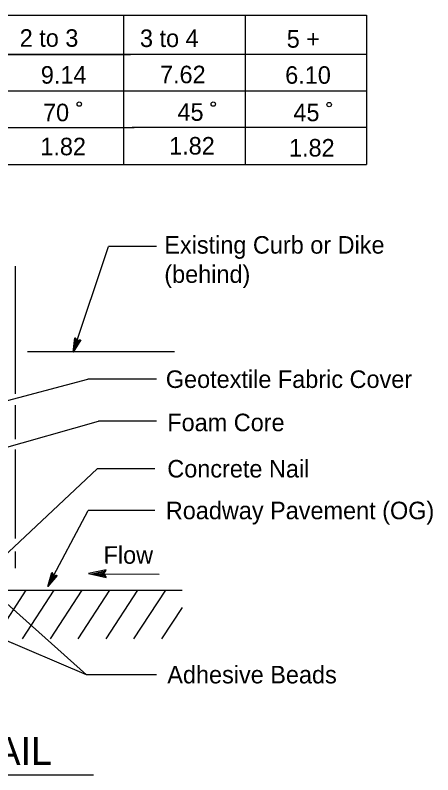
# Model space of a CAD drawing. Extents: x 6707406 to 6714471, y 1868570 to 1872341.
# Drawn here: x 6709867.9 to 6710039.4, y 1872015.3 to 1872327.1 of the extents above; entities that cross this region are included whole.
import ezdxf

# ---------------------------------------------------------------- set-up
doc = ezdxf.new("R2010")
doc.units = 0
for name, color, linetype in [('1 Control', 7, 'Continuous'), ('57 Undefined', 7, 'Continuous'), ('60 Nongeo Data', 7, 'Continuous')]:
    doc.layers.add(name, color=color, linetype=linetype)

msp = doc.modelspace()

# ---------------------------------------------------------------- linework, layer by layer
at = {"layer": '1 Control'}
for p, q in [((6709898.06, 1872097.83), (6709898.06, 1872097.83)), ((6709905.27, 1872099.41), (6709905.27, 1872099.41)), ((6709905.26, 1872096.21), (6709905.26, 1872096.21))]:
    msp.add_line(p, q, dxfattribs=at)
msp.add_lwpolyline([(6709905.27, 1872099.41), (6709898.06, 1872097.83), (6709905.26, 1872096.21), (6709905, 1872096.63), (6709899.73, 1872097.82), (6709905.01, 1872098.99), (6709904.76, 1872098.56), (6709901.38, 1872097.82), (6709904.75, 1872097.06), (6709904.49, 1872097.49), (6709903.04, 1872097.81), (6709904.5, 1872098.14), (6709904.3, 1872097.81), (6709905.26, 1872096.21), (6709904.3, 1872097.81)], close=True, dxfattribs=at)
at = {"layer": '57 Undefined'}
for p, q in [((6709550.84, 1872327.05), (6710012.14, 1872327.05)), ((6709912.53, 1872265.76), (6709912.53, 1872327.05)), ((6709962.45, 1872265.76), (6709962.45, 1872327.05)), ((6710012.37, 1872265.76), (6710012.37, 1872327.05)), ((6709627.72, 1872310.96), (6709893.03, 1872310.96)), ((6709649.9, 1872310.96), (6709915.21, 1872310.96)), ((6709863.83, 1872311), (6709940.81, 1872311)), ((6709914.87, 1872311), (6709991.86, 1872311)), ((6709915.93, 1872311), (6710012.14, 1872311)), ((6709550.84, 1872295.98), (6710012.14, 1872295.98)), ((6709550.73, 1872281.01), (6709916.77, 1872281.01)), ((6709915.93, 1872281.05), (6710012.14, 1872281.05)), ((6709916.63, 1872281.05), (6709993.62, 1872281.05)), ((6709550.84, 1872265.76), (6710012.14, 1872265.76)), ((6709891.8, 1872188.72), (6709906.29, 1872232.1)), ((6709925.94, 1872232.1), (6709906.29, 1872232.1)), ((6709867.99, 1872182.94), (6709867.99, 1872224.04)), ((6709867.99, 1872171.7), (6709867.99, 1872186.66)), ((6709768.13, 1872143.4), (6709897.78, 1872177.59)), ((6709925.94, 1872177.59), (6709897.78, 1872177.59)), ((6709867.99, 1872153.09), (6709867.99, 1872167.05)), ((6709760.18, 1872120.13), (6709902.07, 1872160.44)), ((6709925.94, 1872160.44), (6709902.07, 1872160.44)), ((6709867.99, 1872112.2), (6709867.99, 1872148.76)), ((6709859.97, 1872101.75), (6709901.55, 1872140.84)), ((6709925.32, 1872140.84), (6709901.55, 1872140.84)), ((6709881.39, 1872092.57), (6709897.85, 1872123.69)), ((6709925.32, 1872123.69), (6709897.85, 1872123.69)), ((6709867.99, 1872100.09), (6709867.99, 1872106.88)), ((6709897.25, 1872056.34), (6709816.57, 1872090.62)), ((6709897.27, 1872056.32), (6709858.76, 1872090.59)), ((6709925.94, 1872056.32), (6709897.27, 1872056.32)), ((6709698.04, 1872015.26), (6709900.13, 1872015.26))]:
    msp.add_line(p, q, dxfattribs=at)
for centre in [(6709894.25, 1872290.55), (6709949.25, 1872290.55), (6709996.84, 1872290.34)]:
    msp.add_circle(centre, 0.897, dxfattribs=at)
at = {"layer": '60 Nongeo Data'}
for p, q in [((6709892.41, 1872194.59), (6709892.41, 1872194.59)), ((6709894.85, 1872193.78), (6709894.85, 1872193.78)), ((6709933.37, 1872188.9), (6709872.97, 1872188.9)), ((6709891.8, 1872188.72), (6709891.8, 1872188.72)), ((6709882.96, 1872098.25), (6709882.96, 1872098.25)), ((6709885.22, 1872097.06), (6709885.22, 1872097.06)), ((6709898.56, 1872097.79), (6709927.08, 1872097.68)), ((6709795.95, 1872091.07), (6709936.43, 1872091.07)), ((6709872.34, 1872091.07), (6709859.34, 1872071.04)), ((6709883.79, 1872091.07), (6709870.78, 1872071.04)), ((6709881.39, 1872092.57), (6709881.39, 1872092.57)), ((6709895.24, 1872091.07), (6709882.23, 1872071.04)), ((6709906.68, 1872091.07), (6709893.68, 1872071.04)), ((6709918.13, 1872091.07), (6709905.12, 1872071.04)), ((6709929.58, 1872091.07), (6709916.57, 1872071.04)), ((6709936.43, 1872083.99), (6709928.02, 1872071.04))]:
    msp.add_line(p, q, dxfattribs=at)
for points in [[(6709894.85, 1872193.78), (6709891.8, 1872188.72), (6709892.41, 1872194.59), (6709892.67, 1872194.29), (6709892.22, 1872189.99), (6709894.46, 1872193.69), (6709894.07, 1872193.61), (6709892.64, 1872191.24), (6709892.93, 1872193.99), (6709893.19, 1872193.69), (6709893.06, 1872192.5), (6709893.68, 1872193.52), (6709893.38, 1872193.46), (6709892.41, 1872194.59), (6709893.38, 1872193.46)], [(6709885.22, 1872097.06), (6709881.39, 1872092.57), (6709882.96, 1872098.25), (6709883.16, 1872097.91), (6709882.01, 1872093.75), (6709884.83, 1872097.04), (6709884.43, 1872097.02), (6709882.63, 1872094.91), (6709883.37, 1872097.57), (6709883.57, 1872097.23), (6709883.26, 1872096.08), (6709884.03, 1872096.99), (6709883.73, 1872096.98), (6709882.96, 1872098.25), (6709883.73, 1872096.98)]]:
    msp.add_lwpolyline(points, close=True, dxfattribs=at)

# ---------------------------------------------------------------- texts
at = {"layer": '57 Undefined'}
for s, height, p in [('2 to 3', 7.2, (6709869.78, 1872314.09)), ('3 to 4', 7.2, (6709919.16, 1872313.99)), ('5 +', 7.2, (6709979.42, 1872313.71)), ('9.14', 7.2, (6709878.46, 1872298.96)), ('7.62', 7.2, (6709927.38, 1872299.12)), ('6.10', 7.2, (6709978.79, 1872298.9)), ('70', 7.2, (6709879.36, 1872283.52)), ('45', 7.2, (6709934.56, 1872283.71)), ('45', 7.2, (6709982.16, 1872283.54)), ('1.82', 7.2, (6709878.25, 1872269.55)), ('1.82', 7.2, (6709931.13, 1872269.85)), ('1.82', 7.2, (6709980.35, 1872269.04)), ('Existing Curb or Dike', 7.1998, (6709929.15, 1872229.18)), ('(behind)', 7.2, (6709929.15, 1872217.18)), ('Geotextile Fabric Cover', 7.1998, (6709929.77, 1872174.05)), ('Foam Core', 7.2, (6709930.38, 1872156.29)), ('Concrete Nail', 7.1998, (6709930.38, 1872137.3)), ('Roadway Pavement (OG)', 7.1998, (6709929.77, 1872120.16)), ('Adhesive Beads', 7.1998, (6709930.38, 1872052.78)), ('FOAM BARRIER DETAIL', 11.5197, (6709707.51, 1872019.32))]:
    msp.add_text(s, height=height, dxfattribs=at).set_placement(p)
msp.add_text('Flow', height=7.2, rotation=0.1223, dxfattribs=at).set_placement((6709904.22, 1872101.88))

doc.saveas('drawing.dxf')
